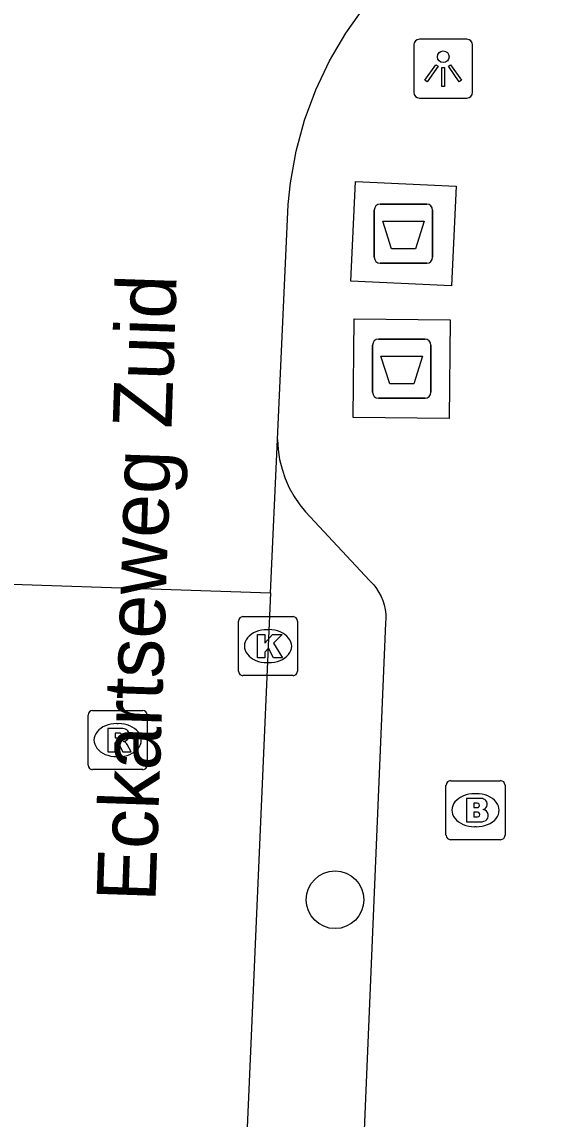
# Model space of a CAD drawing. Extents: x 161253 to 161848, y 384872 to 385383.
# Drawn here: x 161649.49 to 161658.3, y 384919.64 to 384938.23 of the extents above; entities that cross this region are included whole.
import ezdxf

# ---------------------------------------------------------------- set-up
doc = ezdxf.new("R2010")
doc.units = 0
for name, color, linetype in [('IMGEO_Afval_apart_plaats', 7, 'Continuous'), ('IMGEO_Boom', 7, 'Continuous'), ('IMGEO_Brandkraan', 7, 'Continuous'), ('IMGEO_Kolk', 7, 'Continuous'), ('IMGEO_Lichtpunt', 7, 'Continuous'), ('IMGEO_Openbare_ruimte_label', 7, 'Continuous'), ('IMGEO_Rijbaan_lokaal_open', 7, 'Continuous'), ('IMGEO_Rioolput', 7, 'Continuous'), ('IMGEO_Voetpad_gesloten', 7, 'Continuous'), ('IMGEO_Voetpad_open', 7, 'Continuous')]:
    doc.layers.add(name, color=color, linetype=linetype)

msp = doc.modelspace()

# ---------------------------------------------------------------- linework, layer by layer
at = {"layer": 'IMGEO_Afval_apart_plaats'}
for p, q in [((161655.571, 384935.145), (161656.361, 384935.145)), ((161656.361, 384935.145), (161655.571, 384935.145)), ((161655.471, 384934.245), (161655.471, 384935.045)), ((161655.471, 384935.045), (161655.471, 384934.245)), ((161656.461, 384935.045), (161656.461, 384934.245)), ((161656.461, 384934.245), (161656.461, 384935.045)), ((161656.361, 384934.145), (161655.571, 384934.145)), ((161655.571, 384934.145), (161656.361, 384934.145)), ((161655.442, 384931.957), (161655.442, 384932.757)), ((161655.442, 384932.757), (161655.442, 384931.957)), ((161655.542, 384932.857), (161656.332, 384932.857)), ((161656.332, 384932.857), (161655.542, 384932.857)), ((161656.432, 384932.757), (161656.432, 384931.957)), ((161656.432, 384931.957), (161656.432, 384932.757)), ((161656.332, 384931.857), (161655.542, 384931.857)), ((161655.542, 384931.857), (161656.332, 384931.857))]:
    msp.add_line(p, q, dxfattribs=at)
for points in [[(161655.614, 384934.859), (161656.318, 384934.859), (161656.169, 384934.389), (161655.763, 384934.389), (161655.614, 384934.859)], [(161655.585, 384932.571), (161656.289, 384932.571), (161656.14, 384932.101), (161655.734, 384932.101), (161655.585, 384932.571)]]:
    msp.add_lwpolyline(points, dxfattribs=at)
for centre, start, end in [((161655.571, 384935.045), 90, 180), ((161655.571, 384935.045), 90, 180), ((161656.361, 384935.045), 0, 90), ((161656.361, 384935.045), 360, 90), ((161655.571, 384934.245), 180, 270), ((161655.571, 384934.245), 180, 270), ((161656.361, 384934.245), 270, 0), ((161656.361, 384934.245), 270, 0), ((161655.542, 384932.757), 90, 180), ((161655.542, 384932.757), 90, 180), ((161656.332, 384932.757), 0, 90), ((161656.332, 384932.757), 360, 90), ((161655.542, 384931.957), 180, 270), ((161655.542, 384931.957), 180, 270), ((161656.332, 384931.957), 270, 0), ((161656.332, 384931.957), 270, 0)]:
    msp.add_arc(centre, 0.1, start, end, dxfattribs=at)
at = {"layer": 'IMGEO_Boom'}
msp.add_circle((161654.806, 384923.355), 0.489, dxfattribs=at)
at = {"layer": 'IMGEO_Brandkraan'}
for p, q in [((161656.688, 384924.447), (161656.688, 384925.299)), ((161656.763, 384925.373), (161657.615, 384925.373)), ((161657.689, 384925.299), (161657.689, 384924.447)), ((161657.176, 384925.153), (161657.201, 384925.153)), ((161657.199, 384924.593), (161657.174, 384924.593)), ((161657.615, 384924.373), (161656.763, 384924.373))]:
    msp.add_line(p, q, dxfattribs=at)
for points in [[(161656.688, 384924.447), (161656.688, 384925.299)], [(161656.763, 384925.373), (161657.615, 384925.373)], [(161657.689, 384925.299), (161657.689, 384924.447)], [(161657.036, 384925.073), (161657.036, 384924.673), (161657.249, 384924.673)], [(161657.267, 384925.073), (161657.036, 384925.073)], [(161657.215, 384924.992), (161657.161, 384924.992), (161657.161, 384924.916)], [(161657.161, 384924.916), (161657.214, 384924.916)], [(161657.223, 384924.84), (161657.161, 384924.84), (161657.161, 384924.759)], [(161657.161, 384924.759), (161657.223, 384924.759)], [(161657.615, 384924.373), (161656.763, 384924.373)]]:
    msp.add_lwpolyline(points, dxfattribs=at)
for centre, radius, start, end in [((161656.765, 384925.297), 0.0765, 91.552, 178.448), ((161656.765, 384925.297), 0.0765, 91.552, 178.448), ((161657.613, 384925.297), 0.0765, 1.552, 88.448), ((161657.613, 384925.297), 0.0765, 1.552, 88.448), ((161657.216, 384924.954), 0.0379, 267.8285, 90.9355), ((161657.271, 384924.928), 0.145, 59.4692, 91.5367), ((161657.296, 384924.975), 0.0922, 285.5137, 58.1501), ((161657.224, 384924.799), 0.0404, 269.8759, 90.5077), ((161657.301, 384924.783), 0.105, 301.3115, 78.989), ((161657.255, 384924.924), 0.251, 268.6676, 293.5347), ((161656.765, 384924.449), 0.0765, 181.552, 268.448), ((161656.765, 384924.449), 0.0765, 181.552, 268.448), ((161657.613, 384924.449), 0.0765, 271.552, 358.448), ((161657.613, 384924.449), 0.0765, 271.552, 358.448)]:
    msp.add_arc(centre, radius, start, end, dxfattribs=at)
for centre, major_axis, ratio, start_param, end_param in [((161657.175, 384924.873), (-0.387, 0.002), 0.722429, 4.712389, 7.853982), ((161657.2, 384924.873), (-0.39, 0.002), 0.717154, 1.570796, 4.712389)]:
    msp.add_ellipse(centre, major_axis=major_axis, ratio=ratio, start_param=start_param, end_param=end_param, dxfattribs=at)
at = {"layer": 'IMGEO_Kolk'}
for p, q in [((161653.168, 384927.227), (161653.168, 384928.079)), ((161653.243, 384928.153), (161654.095, 384928.153)), ((161654.169, 384928.079), (161654.169, 384927.227)), ((161653.656, 384927.933), (161653.681, 384927.933)), ((161653.679, 384927.373), (161653.654, 384927.373)), ((161654.095, 384927.153), (161653.243, 384927.153))]:
    msp.add_line(p, q, dxfattribs=at)
for points in [[(161653.168, 384927.227), (161653.168, 384928.079)], [(161653.243, 384928.153), (161654.095, 384928.153)], [(161654.169, 384928.079), (161654.169, 384927.227)], [(161653.489, 384927.853), (161653.612, 384927.853), (161653.612, 384927.702), (161653.742, 384927.853), (161653.906, 384927.853), (161653.76, 384927.702), (161653.913, 384927.453), (161653.761, 384927.453), (161653.676, 384927.617), (161653.612, 384927.55), (161653.612, 384927.453), (161653.489, 384927.453), (161653.489, 384927.853)], [(161654.095, 384927.153), (161653.243, 384927.153)]]:
    msp.add_lwpolyline(points, dxfattribs=at)
for centre, start, end in [((161653.245, 384928.077), 91.552, 178.448), ((161653.245, 384928.077), 91.552, 178.448), ((161654.093, 384928.077), 1.552, 88.448), ((161654.093, 384928.077), 1.552, 88.448), ((161653.245, 384927.229), 181.552, 268.448), ((161653.245, 384927.229), 181.552, 268.448), ((161654.093, 384927.229), 271.552, 358.448), ((161654.093, 384927.229), 271.552, 358.448)]:
    msp.add_arc(centre, 0.0765, start, end, dxfattribs=at)
for centre, major_axis, ratio, start_param, end_param in [((161653.655, 384927.653), (-0.387, 0.002), 0.722429, 4.712389, 7.853982), ((161653.68, 384927.653), (-0.39, 0.002), 0.717154, 1.570796, 4.712389)]:
    msp.add_ellipse(centre, major_axis=major_axis, ratio=ratio, start_param=start_param, end_param=end_param, dxfattribs=at)
at = {"layer": 'IMGEO_Lichtpunt'}
for p, q in [((161657.044, 384937.94), (161656.236, 384937.94)), ((161657.044, 384937.94), (161656.236, 384937.94)), ((161656.142, 384937.845), (161656.142, 384937.038)), ((161656.142, 384937.845), (161656.142, 384937.038)), ((161657.138, 384937.038), (161657.138, 384937.845)), ((161657.138, 384937.038), (161657.138, 384937.845)), ((161656.236, 384936.944), (161657.044, 384936.944)), ((161656.236, 384936.944), (161657.044, 384936.944))]:
    msp.add_line(p, q, dxfattribs=at)
for points in [[(161656.516, 384937.509), (161656.555, 384937.481), (161656.367, 384937.219), (161656.329, 384937.246), (161656.516, 384937.509)], [(161656.618, 384937.461), (161656.665, 384937.461), (161656.665, 384937.139), (161656.618, 384937.139), (161656.618, 384937.461)], [(161656.728, 384937.481), (161656.766, 384937.508), (161656.953, 384937.246), (161656.914, 384937.218), (161656.728, 384937.481)]]:
    msp.add_lwpolyline(points, dxfattribs=at)
msp.add_circle((161656.641, 384937.643), 0.0994, dxfattribs=at)
for centre, start, end in [((161656.236, 384937.845), 90, 180), ((161656.236, 384937.845), 90, 180), ((161657.044, 384937.845), 0, 90), ((161657.044, 384937.845), 0, 90), ((161656.236, 384937.038), 180, 270), ((161656.236, 384937.038), 180, 270), ((161657.044, 384937.038), 270, 0), ((161657.044, 384937.038), 270, 360)]:
    msp.add_arc(centre, 0.0946, start, end, dxfattribs=at)
at = {"layer": 'IMGEO_Rijbaan_lokaal_open'}
for points in [[(161653.829, 384931.155), (161654.012, 384935.141), (161654.049, 384935.508), (161654.145, 384936.045), (161654.288, 384936.571), (161654.478, 384937.083), (161654.712, 384937.575), (161654.99, 384938.045), (161655.308, 384938.488), (161655.665, 384938.9), (161656.057, 384939.279), (161656.481, 384939.622), (161656.935, 384939.925), (161657.413, 384940.187), (161657.913, 384940.404), (161658.431, 384940.577), (161658.962, 384940.702), (161659.502, 384940.779), (161659.633, 384940.786)], [(161653.71, 384928.556), (161653.829, 384931.155)], [(161648.481, 384928.734), (161653.71, 384928.556)], [(161653.71, 384928.556), (161653.669, 384927.653), (161653.069, 384913.925), (161652.306, 384896.47)]]:
    msp.add_lwpolyline(points, dxfattribs=at)
at = {"layer": 'IMGEO_Rioolput'}
for p, q in [((161650.616, 384925.634), (161650.616, 384926.486)), ((161650.691, 384926.56), (161651.543, 384926.56)), ((161651.617, 384926.486), (161651.617, 384925.634)), ((161651.104, 384926.34), (161651.129, 384926.34)), ((161651.127, 384925.78), (161651.102, 384925.78)), ((161651.543, 384925.56), (161650.691, 384925.56))]:
    msp.add_line(p, q, dxfattribs=at)
for points in [[(161650.616, 384925.634), (161650.616, 384926.486)], [(161650.691, 384926.56), (161651.543, 384926.56)], [(161651.617, 384926.486), (161651.617, 384925.634)], [(161651.205, 384926.258), (161650.953, 384926.26), (161650.953, 384925.86)], [(161650.953, 384925.86), (161651.077, 384925.86), (161651.077, 384926.022), (161651.088, 384926.022)], [(161651.131, 384926.179), (161651.077, 384926.179), (161651.077, 384926.098)], [(161651.077, 384926.098), (161651.129, 384926.098)], [(161651.135, 384925.993), (161651.206, 384925.86), (161651.346, 384925.86), (161651.281, 384925.986)], [(161651.543, 384925.56), (161650.691, 384925.56)]]:
    msp.add_lwpolyline(points, dxfattribs=at)
for centre, radius, start, end in [((161650.693, 384926.484), 0.0765, 91.552, 178.448), ((161650.693, 384926.484), 0.0765, 91.552, 178.448), ((161651.541, 384926.484), 0.0765, 1.552, 88.448), ((161651.541, 384926.484), 0.0765, 1.552, 88.448), ((161651.204, 384926.148), 0.109, 350.3612, 89.416), ((161651.087, 384925.969), 0.0533, 26.0293, 88.6989), ((161651.113, 384926.287), 0.19, 274.7715, 282.9687), ((161651.137, 384926.083), 0.0964, 77.0061, 93.1865), ((161651.151, 384926.14), 0.0378, 276.6634, 79.6772), ((161651.202, 384926.148), 0.112, 277.5842, 350.9817), ((161651.186, 384925.933), 0.108, 29.5134, 73.7905), ((161650.693, 384925.636), 0.0765, 181.552, 268.448), ((161650.693, 384925.636), 0.0765, 181.552, 268.448), ((161651.541, 384925.636), 0.0765, 271.552, 358.448), ((161651.541, 384925.636), 0.0765, 271.552, 358.448)]:
    msp.add_arc(centre, radius, start, end, dxfattribs=at)
for centre, major_axis, ratio, start_param, end_param in [((161651.103, 384926.06), (-0.387, 0.002), 0.722429, 4.712389, 7.853982), ((161651.128, 384926.06), (-0.39, 0.002), 0.717154, 1.570796, 4.712389)]:
    msp.add_ellipse(centre, major_axis=major_axis, ratio=ratio, start_param=start_param, end_param=end_param, dxfattribs=at)
at = {"layer": 'IMGEO_Voetpad_gesloten'}
for points in [[(161655.074, 384933.839), (161655.15, 384935.527), (161656.859, 384935.45), (161656.783, 384933.762), (161655.074, 384933.839)], [(161655.114, 384931.528), (161655.131, 384933.203), (161656.76, 384933.186), (161656.743, 384931.511), (161655.114, 384931.528)]]:
    msp.add_lwpolyline(points, dxfattribs=at)
at = {"layer": 'IMGEO_Voetpad_open'}
msp.add_lwpolyline([(161653.829, 384931.155), (161653.84, 384930.986), (161653.866, 384930.818), (161653.906, 384930.653), (161653.961, 384930.492), (161654.03, 384930.337), (161654.113, 384930.189), (161654.209, 384930.048), (161654.304, 384929.932), (161655.392, 384928.764), (161655.409, 384928.748), (161655.462, 384928.691), (161655.509, 384928.63), (161655.551, 384928.565), (161655.587, 384928.496), (161655.616, 384928.425), (161655.64, 384928.351), (161655.656, 384928.275), (161655.665, 384928.198), (161655.668, 384928.12), (161655.664, 384928.043), (161654.441, 384899.044)], dxfattribs=at)

# ---------------------------------------------------------------- texts
at = {"layer": 'IMGEO_Openbare_ruimte_label'}
msp.add_text('Eckartseweg Zuid', height=1, rotation=88.0507, dxfattribs=at).set_placement((161651.758, 384923.312))

doc.saveas('drawing.dxf')
